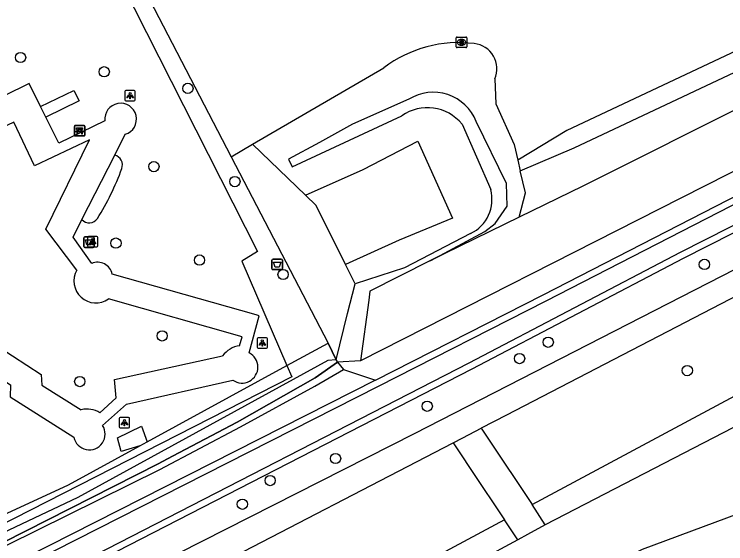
# Model space of a CAD drawing. Extents: x 158838 to 160074, y 386376 to 387776.
# Drawn here: x 159586.7 to 159654.6, y 387071.5 to 387122 of the extents above; entities that cross this region are included whole.
import ezdxf

# ---------------------------------------------------------------- set-up
doc = ezdxf.new("R2010")
doc.units = 0
for name, color, linetype in [('IMGEO_Afvalbak', 7, 'Continuous'), ('IMGEO_Bank', 7, 'Continuous'), ('IMGEO_Boom', 7, 'Continuous'), ('IMGEO_Groenvoorziening', 7, 'Continuous'), ('IMGEO_Hek', 7, 'Continuous'), ('IMGEO_Lichtpunt', 7, 'Continuous'), ('IMGEO_Rioolput', 7, 'Continuous'), ('IMGEO_Voetpad_halfverhard', 7, 'Continuous'), ('IMGEO_Voetpad_open', 7, 'Continuous'), ('IMGEO_Waterloop', 7, 'Continuous')]:
    doc.layers.add(name, color=color, linetype=linetype)

msp = doc.modelspace()

# ---------------------------------------------------------------- linework, layer by layer
at = {"layer": 'IMGEO_Afvalbak'}
for p, q in [((159593.338, 387099.862), (159593.338, 387100.662)), ((159593.338, 387100.662), (159593.338, 387099.862)), ((159593.438, 387100.762), (159594.228, 387100.762)), ((159594.228, 387100.762), (159593.438, 387100.762)), ((159594.328, 387100.662), (159594.328, 387099.862)), ((159594.328, 387099.862), (159594.328, 387100.662)), ((159594.228, 387099.762), (159593.438, 387099.762)), ((159593.438, 387099.762), (159594.228, 387099.762)), ((159611.382, 387098.639), (159612.172, 387098.639)), ((159612.172, 387098.639), (159611.382, 387098.639)), ((159611.282, 387097.739), (159611.282, 387098.539)), ((159611.282, 387098.539), (159611.282, 387097.739)), ((159612.272, 387098.539), (159612.272, 387097.739)), ((159612.272, 387097.739), (159612.272, 387098.539)), ((159612.172, 387097.639), (159611.382, 387097.639)), ((159611.382, 387097.639), (159612.172, 387097.639))]:
    msp.add_line(p, q, dxfattribs=at)
for points in [[(159593.481, 387100.476), (159594.185, 387100.476), (159594.036, 387100.006), (159593.63, 387100.006), (159593.481, 387100.476)], [(159611.425, 387098.353), (159612.129, 387098.353), (159611.98, 387097.883), (159611.574, 387097.883), (159611.425, 387098.353)]]:
    msp.add_lwpolyline(points, dxfattribs=at)
for centre, start, end in [((159593.438, 387100.662), 90, 180), ((159593.438, 387100.662), 90, 180), ((159594.228, 387100.662), 0, 90), ((159594.228, 387100.662), 360, 90), ((159593.438, 387099.862), 180, 270), ((159593.438, 387099.862), 180, 270), ((159594.228, 387099.862), 270, 0), ((159594.228, 387099.862), 270, 0), ((159611.382, 387098.539), 90, 180), ((159611.382, 387098.539), 90, 180), ((159612.172, 387098.539), 0, 90), ((159612.172, 387098.539), 360, 90), ((159611.382, 387097.739), 180, 270), ((159611.382, 387097.739), 180, 270), ((159612.172, 387097.739), 270, 0), ((159612.172, 387097.739), 270, 0)]:
    msp.add_arc(centre, 0.1, start, end, dxfattribs=at)
at = {"layer": 'IMGEO_Bank'}
for p, q in [((159592.429, 387110.463), (159592.429, 387111.304)), ((159592.429, 387111.304), (159592.429, 387110.463)), ((159592.504, 387111.388), (159593.345, 387111.388)), ((159593.345, 387111.388), (159592.504, 387111.388)), ((159592.738, 387110.894), (159592.738, 387111)), ((159592.782, 387111), (159592.782, 387110.894)), ((159593.07, 387111.006), (159592.788, 387111.006)), ((159592.788, 387110.888), (159593.07, 387110.888)), ((159593.076, 387110.894), (159593.076, 387111)), ((159593.12, 387111), (159593.12, 387110.894)), ((159593.429, 387111.313), (159593.429, 387110.472)), ((159593.429, 387110.472), (159593.429, 387111.313)), ((159593.354, 387110.388), (159592.513, 387110.388)), ((159592.513, 387110.388), (159593.354, 387110.388)), ((159593.126, 387110.786), (159592.733, 387110.786))]:
    msp.add_line(p, q, dxfattribs=at)
for points in [[(159592.676, 387110.786), (159592.534, 387110.786), (159592.646, 387110.888), (159592.732, 387110.888)], [(159592.732, 387111.006), (159592.646, 387111.006), (159592.646, 387111.167), (159593.209, 387111.167), (159593.209, 387111.006), (159593.126, 387111.006)], [(159593.126, 387110.888), (159593.209, 387110.888), (159593.321, 387110.786), (159593.182, 387110.786)], [(159592.726, 387110.779), (159592.726, 387110.572), (159592.683, 387110.572), (159592.683, 387110.779)], [(159593.176, 387110.779), (159593.176, 387110.572), (159593.132, 387110.572), (159593.132, 387110.779)]]:
    msp.add_lwpolyline(points, dxfattribs=at)
for centre, radius, start, end in [((159592.507, 387111.31), 0.0779, 92.4484, 184.28452), ((159592.507, 387111.31), 0.0779, 92.4484, 184.28452), ((159592.731, 387110.999), 0.00671, 2.89567, 87.10433), ((159592.731, 387110.895), 0.00671, 272.89567, 357.10433), ((159592.788, 387110.999), 0.00671, 92.89567, 177.10433), ((159592.788, 387110.895), 0.00671, 182.89567, 267.10433), ((159593.07, 387110.999), 0.00671, 2.89567, 87.10433), ((159593.07, 387110.895), 0.00671, 272.89567, 357.10433), ((159593.127, 387110.999), 0.00671, 92.89567, 177.10433), ((159593.127, 387110.895), 0.00671, 182.89567, 267.10433), ((159593.351, 387111.31), 0.0779, 2.4484, 94.28452), ((159593.351, 387111.31), 0.0779, 2.4484, 94.28452), ((159592.507, 387110.466), 0.0779, 182.4484, 274.28452), ((159592.507, 387110.466), 0.0779, 182.4484, 274.28452), ((159592.676, 387110.779), 0.00671, 2.89567, 87.10433), ((159592.733, 387110.779), 0.00671, 92.89567, 177.10433), ((159593.125, 387110.779), 0.00671, 2.89567, 87.10433), ((159593.182, 387110.779), 0.00671, 92.89567, 177.10433), ((159593.351, 387110.466), 0.0779, 272.4484, 4.28452), ((159593.351, 387110.466), 0.0779, 272.4484, 4.28452)]:
    msp.add_arc(centre, radius, start, end, dxfattribs=at)
at = {"layer": 'IMGEO_Boom'}
for centre in [(159587.299, 387117.871), (159595.279, 387116.507), (159603.259, 387114.928), (159600.018, 387107.461), (159607.744, 387106.035), (159596.396, 387100.174), (159604.363, 387098.556), (159652.534, 387098.142), (159612.343, 387097.18), (159600.805, 387091.32), (159637.638, 387090.716), (159634.905, 387089.16), (159650.905, 387088.012), (159592.941, 387086.969), (159626.097, 387084.618), (159617.351, 387079.632), (159611.105, 387077.527), (159608.455, 387075.268)]:
    msp.add_circle(centre, 0.489, dxfattribs=at)
at = {"layer": 'IMGEO_Groenvoorziening'}
for points in [[(159645.524, 387301.577), (159644.629, 387300.367), (159644.33, 387299.482), (159675.523, 387237.448), (159682.094, 387240.453), (159683.266, 387240.095), (159688.637, 387229.572), (159690.486, 387224.919), (159726.279, 387154.67), (159725.966, 387153.209), (159702.548, 387141.837), (159688.429, 387133.977), (159639.415, 387110.896), (159634.721, 387108.086)], [(159634.959, 387107.068), (159640.126, 387109.263), (159689.331, 387132.453), (159704.278, 387139.271), (159727.889, 387152.066), (159728.219, 387154.935), (159692.561, 387226.295), (159684.987, 387241.17), (159680.083, 387243.725), (159677.111, 387244.05), (159647.826, 387299.765), (159649.733, 387301.496)], [(159621.159, 387087.114), (159637.161, 387095.227), (159664.203, 387109.128), (159684.482, 387119.174), (159721.072, 387137.979), (159781.198, 387168.407), (159855.649, 387206.702), (159873.796, 387216.367), (159882.45, 387221.507), (159893.934, 387227.463)], [(159896.766, 387226.1), (159881.92, 387217.198), (159872.238, 387211.618), (159857.493, 387204.28), (159755.19, 387151.759), (159650.522, 387098.688), (159630.344, 387088.139), (159559.038, 387051.555), (159555.323, 387049.194), (159554.469, 387048.652)], [(159731.658, 387150.945), (159730.167, 387148.719), (159710.495, 387139.641), (159704.963, 387138.257), (159690.261, 387130.314), (159640.93, 387105.599), (159634.868, 387102.636)], [(159733.757, 387146.818), (159733.768, 387146.796), (159718.418, 387139.009), (159650.28, 387104.441), (159619.739, 387088.947)], [(159588.805, 387144.197), (159587.559, 387143.504), (159609.89, 387099.368), (159608.394, 387098.461), (159612.704, 387088.493)], [(159588.805, 387144.197), (159607.397, 387108.413)], [(159523.904, 387117.528), (159524.372, 387114.652), (159549.711, 387063.685), (159552.437, 387058.389), (159553.501, 387057.023), (159556.294, 387057.281), (159566.595, 387061.995), (159574.394, 387065.638), (159600.591, 387078.572), (159608.272, 387082.639), (159615.375, 387086.522), (159618.118, 387088.115)], [(159617.401, 387089.056), (159616.599, 387088.988), (159592.77, 387075.908), (159562.345, 387061.533), (159557.691, 387059.444), (159554.138, 387059.591), (159524.666, 387117.122)], [(159524.421, 387116.496), (159540.829, 387083.411), (159553.532, 387058.11), (159555.442, 387057.686), (159574.235, 387066.106), (159583.297, 387070.467), (159583.526, 387070.577), (159600.427, 387079.126), (159601.797, 387079.85), (159607.974, 387083.111), (159615.411, 387087.333), (159617.522, 387088.807)], [(159609.423, 387109.592), (159621.965, 387116.886)], [(159632.551, 387115.828), (159632.632, 387113.46), (159634.377, 387109.562), (159634.721, 387108.086)], [(159589.203, 387113.208), (159592.38, 387114.731), (159592.881, 387113.744), (159589.721, 387112.167)], [(159624.344, 387113.9), (159618.976, 387111.507), (159615.806, 387109.775), (159612.87, 387108.168), (159613.21, 387107.458), (159623.656, 387112.313)], [(159626.344, 387098.483), (159626.43, 387098.526), (159631.598, 387101.288), (159632.582, 387102.026), (159633.705, 387103.704), (159633.669, 387105.854), (159630.76, 387111.753)], [(159629.416, 387111.514), (159632.147, 387105.279)], [(159607.397, 387108.413), (159609.423, 387109.592)], [(159614.492, 387104.728), (159609.423, 387109.592)], [(159614.492, 387104.728), (159619.981, 387107.205), (159625.202, 387109.881), (159628.503, 387102.551), (159623.423, 387100.454), (159618.297, 387098.126)], [(159607.397, 387108.413), (159616.633, 387090.636)], [(159634.721, 387108.086), (159634.959, 387107.068)], [(159636.095, 387075.247), (159680.111, 387098.832), (159697.521, 387107.796)], [(159634.868, 387102.636), (159635.452, 387104.956), (159634.959, 387107.068)], [(159618.297, 387098.126), (159615.482, 387103.773), (159614.492, 387104.728)], [(159698.971, 387105.166), (159684.087, 387097.647), (159659.049, 387084.521), (159637.346, 387073.321)], [(159634.868, 387102.636), (159626.344, 387098.483)], [(159612.197, 387053.349), (159626.268, 387061.175), (159646.637, 387070.979), (159661.593, 387076.548), (159672.132, 387081.59), (159680.283, 387088.316), (159692.696, 387094.559), (159704.087, 387101.061)], [(159630.228, 387101.079), (159623.91, 387097.811), (159619.21, 387096.303)], [(159619.21, 387096.303), (159618.297, 387098.126)], [(159626.344, 387098.483), (159620.621, 387095.582), (159620.51, 387094.743), (159619.739, 387088.947)], [(159617.401, 387089.056), (159618.501, 387093.463), (159619.21, 387096.303)], [(159612.704, 387088.493), (159616.633, 387090.636)], [(159616.633, 387090.636), (159617.401, 387089.056)], [(159612.704, 387088.493), (159613.161, 387087.435), (159567.958, 387064.391), (159567.256, 387065.788)], [(159599.376, 387081.224), (159612.704, 387088.493)], [(159617.401, 387089.056), (159617.522, 387088.807)], [(159619.739, 387088.947), (159617.522, 387088.807)], [(159617.522, 387088.807), (159618.118, 387088.115)], [(159618.118, 387088.115), (159621.159, 387087.114)], [(159621.159, 387087.114), (159567.627, 387059.975), (159558.354, 387055.274)], [(159598.659, 387080.833), (159596.884, 387080.29), (159596.539, 387081.615), (159598.837, 387082.706), (159599.376, 387081.224)], [(159598.659, 387080.833), (159599.376, 387081.224)], [(159567.256, 387065.788), (159591.86, 387077.124), (159598.659, 387080.833)], [(159633.449, 387073.787), (159604.725, 387058.37)], [(159634.728, 387071.867), (159609.138, 387058.087), (159612.197, 387053.349)]]:
    msp.add_lwpolyline(points, dxfattribs=at)
for centre, radius, start, end in [((159629.075, 387107.57), 11.719, 82.6426, 127.35354), ((159630.309, 387116.774), 2.434, 337.12204, 83.69737), ((159626.659, 387110.159), 4.4, 21.24178, 121.75443), ((159626.105, 387108.808), 4.276, 39.26394, 124.94126), ((159596.059, 387107.616), 0.955, 339.57387, 76.98438), ((159573.584, 387115.748), 24.855, 327.844, 340.08914), ((159628.647, 387104.34), 3.624, 295.86627, 15.02195), ((159593.849, 387103.038), 0.936, 222.24548, 326.30765)]:
    msp.add_arc(centre, radius, start, end, dxfattribs=at)
at = {"layer": 'IMGEO_Hek'}
for points in [[(159588.805, 387144.197), (159607.397, 387108.413), (159616.633, 387090.636)], [(159718.418, 387139.009), (159650.28, 387104.441)], [(159650.28, 387104.441), (159619.739, 387088.947)], [(159617.401, 387089.056), (159616.633, 387090.636)], [(159617.522, 387088.807), (159615.411, 387087.333), (159607.974, 387083.111), (159601.797, 387079.85)], [(159617.522, 387088.807), (159617.401, 387089.056)], [(159619.739, 387088.947), (159617.522, 387088.807)], [(159601.797, 387079.85), (159600.427, 387079.126), (159583.526, 387070.577), (159583.297, 387070.467)]]:
    msp.add_lwpolyline(points, dxfattribs=at)
at = {"layer": 'IMGEO_Lichtpunt'}
for p, q in [((159597.244, 387114.635), (159597.244, 387113.828)), ((159597.244, 387114.635), (159597.244, 387113.828)), ((159598.146, 387114.73), (159597.338, 387114.73)), ((159598.146, 387114.73), (159597.338, 387114.73)), ((159598.24, 387113.828), (159598.24, 387114.635)), ((159598.24, 387113.828), (159598.24, 387114.635)), ((159597.338, 387113.734), (159598.146, 387113.734)), ((159597.338, 387113.734), (159598.146, 387113.734)), ((159593.671, 387100.714), (159593.671, 387099.907)), ((159593.671, 387100.714), (159593.671, 387099.907)), ((159594.573, 387100.809), (159593.765, 387100.809)), ((159594.573, 387100.809), (159593.765, 387100.809)), ((159594.667, 387099.907), (159594.667, 387100.714)), ((159594.667, 387099.907), (159594.667, 387100.714)), ((159593.765, 387099.813), (159594.573, 387099.813)), ((159593.765, 387099.813), (159594.573, 387099.813)), ((159610.759, 387091.145), (159609.951, 387091.145)), ((159610.759, 387091.145), (159609.951, 387091.145)), ((159609.857, 387091.05), (159609.857, 387090.243)), ((159609.857, 387091.05), (159609.857, 387090.243)), ((159610.853, 387090.243), (159610.853, 387091.05)), ((159610.853, 387090.243), (159610.853, 387091.05)), ((159609.951, 387090.149), (159610.759, 387090.149)), ((159609.951, 387090.149), (159610.759, 387090.149)), ((159596.704, 387083.457), (159596.704, 387082.65)), ((159596.704, 387083.457), (159596.704, 387082.65)), ((159597.606, 387083.552), (159596.798, 387083.552)), ((159597.606, 387083.552), (159596.798, 387083.552)), ((159597.7, 387082.65), (159597.7, 387083.457)), ((159597.7, 387082.65), (159597.7, 387083.457)), ((159596.798, 387082.556), (159597.606, 387082.556)), ((159596.798, 387082.556), (159597.606, 387082.556))]:
    msp.add_line(p, q, dxfattribs=at)
for points in [[(159597.618, 387114.299), (159597.657, 387114.271), (159597.469, 387114.009), (159597.431, 387114.036), (159597.618, 387114.299)], [(159597.72, 387114.251), (159597.767, 387114.251), (159597.767, 387113.929), (159597.72, 387113.929), (159597.72, 387114.251)], [(159597.83, 387114.271), (159597.868, 387114.298), (159598.055, 387114.036), (159598.016, 387114.008), (159597.83, 387114.271)], [(159594.045, 387100.378), (159594.084, 387100.35), (159593.896, 387100.088), (159593.858, 387100.115), (159594.045, 387100.378)], [(159594.147, 387100.33), (159594.194, 387100.33), (159594.194, 387100.008), (159594.147, 387100.008), (159594.147, 387100.33)], [(159594.257, 387100.35), (159594.295, 387100.377), (159594.482, 387100.115), (159594.443, 387100.087), (159594.257, 387100.35)], [(159610.231, 387090.714), (159610.27, 387090.686), (159610.082, 387090.424), (159610.044, 387090.451), (159610.231, 387090.714)], [(159610.333, 387090.666), (159610.38, 387090.666), (159610.38, 387090.344), (159610.333, 387090.344), (159610.333, 387090.666)], [(159610.443, 387090.686), (159610.481, 387090.713), (159610.668, 387090.451), (159610.629, 387090.423), (159610.443, 387090.686)], [(159597.078, 387083.121), (159597.117, 387083.093), (159596.929, 387082.831), (159596.891, 387082.858), (159597.078, 387083.121)], [(159597.18, 387083.073), (159597.227, 387083.073), (159597.227, 387082.751), (159597.18, 387082.751), (159597.18, 387083.073)], [(159597.29, 387083.093), (159597.328, 387083.12), (159597.515, 387082.858), (159597.476, 387082.83), (159597.29, 387083.093)]]:
    msp.add_lwpolyline(points, dxfattribs=at)
for centre in [(159597.743, 387114.433), (159594.17, 387100.512), (159610.356, 387090.848), (159597.203, 387083.255)]:
    msp.add_circle(centre, 0.0994, dxfattribs=at)
for centre, start, end in [((159597.338, 387114.635), 90, 180), ((159597.338, 387114.635), 90, 180), ((159598.146, 387114.635), 0, 90), ((159598.146, 387114.635), 0, 90), ((159597.338, 387113.828), 180, 270), ((159597.338, 387113.828), 180, 270), ((159598.146, 387113.828), 270, 0), ((159598.146, 387113.828), 270, 360), ((159593.765, 387100.714), 90, 180), ((159593.765, 387100.714), 90, 180), ((159594.573, 387100.714), 0, 90), ((159594.573, 387100.714), 0, 90), ((159593.765, 387099.907), 180, 270), ((159593.765, 387099.907), 180, 270), ((159594.573, 387099.907), 270, 0), ((159594.573, 387099.907), 270, 360), ((159609.951, 387091.05), 90, 180), ((159609.951, 387091.05), 90, 180), ((159610.759, 387091.05), 0, 90), ((159610.759, 387091.05), 0, 90), ((159609.951, 387090.243), 180, 270), ((159609.951, 387090.243), 180, 270), ((159610.759, 387090.243), 270, 0), ((159610.759, 387090.243), 270, 360), ((159596.798, 387083.457), 90, 180), ((159596.798, 387083.457), 90, 180), ((159597.606, 387083.457), 0, 90), ((159597.606, 387083.457), 0, 90), ((159596.798, 387082.65), 180, 270), ((159596.798, 387082.65), 180, 270), ((159597.606, 387082.65), 270, 0), ((159597.606, 387082.65), 270, 360)]:
    msp.add_arc(centre, 0.0946, start, end, dxfattribs=at)
at = {"layer": 'IMGEO_Rioolput'}
for p, q in [((159628.863, 387118.891), (159628.863, 387119.743)), ((159628.938, 387119.817), (159629.79, 387119.817)), ((159629.864, 387119.743), (159629.864, 387118.891)), ((159629.374, 387119.037), (159629.349, 387119.037)), ((159629.351, 387119.597), (159629.376, 387119.597)), ((159629.79, 387118.817), (159628.938, 387118.817))]:
    msp.add_line(p, q, dxfattribs=at)
for points in [[(159628.863, 387118.891), (159628.863, 387119.743)], [(159628.938, 387119.817), (159629.79, 387119.817)], [(159629.864, 387119.743), (159629.864, 387118.891)], [(159629.452, 387119.515), (159629.2, 387119.517), (159629.2, 387119.117)], [(159629.2, 387119.117), (159629.324, 387119.117), (159629.324, 387119.279), (159629.335, 387119.279)], [(159629.378, 387119.436), (159629.324, 387119.436), (159629.324, 387119.355)], [(159629.324, 387119.355), (159629.376, 387119.355)], [(159629.382, 387119.25), (159629.453, 387119.117), (159629.593, 387119.117), (159629.528, 387119.243)], [(159629.79, 387118.817), (159628.938, 387118.817)]]:
    msp.add_lwpolyline(points, dxfattribs=at)
for centre, radius, start, end in [((159628.94, 387119.741), 0.0765, 91.55205, 178.44795), ((159628.94, 387119.741), 0.0765, 91.55205, 178.44795), ((159629.788, 387119.741), 0.0765, 1.55205, 88.44795), ((159629.788, 387119.741), 0.0765, 1.55205, 88.44795), ((159629.334, 387119.226), 0.0533, 26.02933, 88.69889), ((159629.36, 387119.544), 0.19, 274.7715, 282.96867), ((159629.384, 387119.34), 0.0964, 77.00612, 93.18647), ((159629.398, 387119.397), 0.0378, 276.66336, 79.67722), ((159629.451, 387119.405), 0.109, 350.36119, 89.41601), ((159629.449, 387119.405), 0.112, 277.58423, 350.98172), ((159629.433, 387119.19), 0.108, 29.51342, 73.79051), ((159628.94, 387118.893), 0.0765, 181.55205, 268.44795), ((159628.94, 387118.893), 0.0765, 181.55205, 268.44795), ((159629.788, 387118.893), 0.0765, 271.55205, 358.44795), ((159629.788, 387118.893), 0.0765, 271.55205, 358.44795)]:
    msp.add_arc(centre, radius, start, end, dxfattribs=at)
for centre, major_axis, ratio, start_param, end_param in [((159629.35, 387119.317), (-0.387, 0.002), 0.722429, 4.712389, 7.853982), ((159629.375, 387119.317), (-0.39, 0.002), 0.717154, 1.570796, 4.712389)]:
    msp.add_ellipse(centre, major_axis=major_axis, ratio=ratio, start_param=start_param, end_param=end_param, dxfattribs=at)
at = {"layer": 'IMGEO_Voetpad_halfverhard'}
for points in [[(159557.143, 387047.692), (159557.48, 387047.863), (159624.872, 387082.009), (159712.819, 387127.086), (159859.851, 387202.901), (159867.901, 387206.794)], [(159869.964, 387203.812), (159860.861, 387199.798), (159854.829, 387196.89), (159818.268, 387178.454), (159736.788, 387137.27), (159633.649, 387083.755), (159631.244, 387082.511)], [(159589.203, 387113.208), (159588.118, 387115.39), (159583.39, 387113.065)], [(159589.721, 387112.167), (159589.203, 387113.208)], [(159592.657, 387097.596), (159589.721, 387101.504), (159593.864, 387110.008), (159588.624, 387107.534), (159586.648, 387111.717), (159584.888, 387110.885)], [(159595.341, 387111.827), (159590.943, 387109.711), (159589.721, 387112.167)], [(159596.274, 387108.547), (159597.289, 387110.545)], [(159593.156, 387102.409), (159596.274, 387108.547)], [(159594.088, 387098.224), (159592.306, 387100.735), (159593.156, 387102.409)], [(159609.109, 387089.702), (159610.059, 387093.246), (159609.779, 387093.326), (159596.028, 387097.221)], [(159608.191, 387090.379), (159608.428, 387091.235), (159595.691, 387094.868)], [(159580.652, 387087.745), (159582.651, 387089.332), (159583.746, 387091.203), (159589.25, 387087.65), (159589.314, 387086.635), (159593.089, 387084.287)], [(159594.866, 387084.002), (159596.42, 387085.429), (159596.262, 387087.174), (159606.573, 387089.427)], [(159580.866, 387086.969), (159583.156, 387088.676), (159586.337, 387086.642), (159586.301, 387085.501), (159592.383, 387081.676)], [(159595.119, 387082.78), (159597.417, 387084.824), (159607.551, 387087.099)], [(159557.307, 387044.313), (159557.923, 387044.643), (159558.309, 387044.849), (159581.663, 387056.852), (159628.561, 387081.122)]]:
    msp.add_lwpolyline(points, dxfattribs=at)
for centre, radius, start, end in [((159596.844, 387111.99), 1.512, 287.12964, 186.17166), ((159594.663, 387096.959), 1.389, 10.852, 114.46914), ((159594.469, 387096.56), 2.087, 150.24692, 305.83294), ((159608.488, 387088.024), 2.374, 97.17739, 143.76608), ((159608.42, 387088.346), 1.52, 235.12434, 63.07123), ((159593.625, 387081.947), 2.401, 58.87374, 102.90296), ((159593.859, 387081.96), 1.503, 190.88609, 33.06292)]:
    msp.add_arc(centre, radius, start, end, dxfattribs=at)
at = {"layer": 'IMGEO_Voetpad_open'}
for points in [[(159628.561, 387081.122), (159629.49, 387081.603), (159631.244, 387082.511)], [(159631.244, 387082.511), (159631.879, 387081.56), (159636.095, 387075.247)], [(159628.561, 387081.122), (159629.188, 387080.181), (159630.321, 387078.481), (159633.449, 387073.787)], [(159637.346, 387073.321), (159636.095, 387075.247)], [(159634.728, 387071.867), (159633.449, 387073.787)], [(159637.346, 387073.321), (159635.663, 387072.37), (159634.728, 387071.867)]]:
    msp.add_lwpolyline(points, dxfattribs=at)
at = {"layer": 'IMGEO_Waterloop'}
for points in [[(159896.265, 387226.551), (159881.593, 387217.753), (159871.933, 387212.186), (159857.202, 387204.855), (159754.897, 387152.333), (159650.227, 387099.261), (159630.048, 387088.711), (159558.717, 387052.115), (159554.656, 387050.244)], [(159555.125, 387052.915), (159558.645, 387054.699), (159567.918, 387059.4), (159621.45, 387086.539), (159637.454, 387094.653), (159664.493, 387108.553), (159684.772, 387118.599), (159721.365, 387137.405), (159781.491, 387167.833), (159855.948, 387206.131), (159874.112, 387215.805), (159882.763, 387220.944), (159894.24, 387226.896)]]:
    msp.add_lwpolyline(points, dxfattribs=at)

doc.saveas('drawing.dxf')
